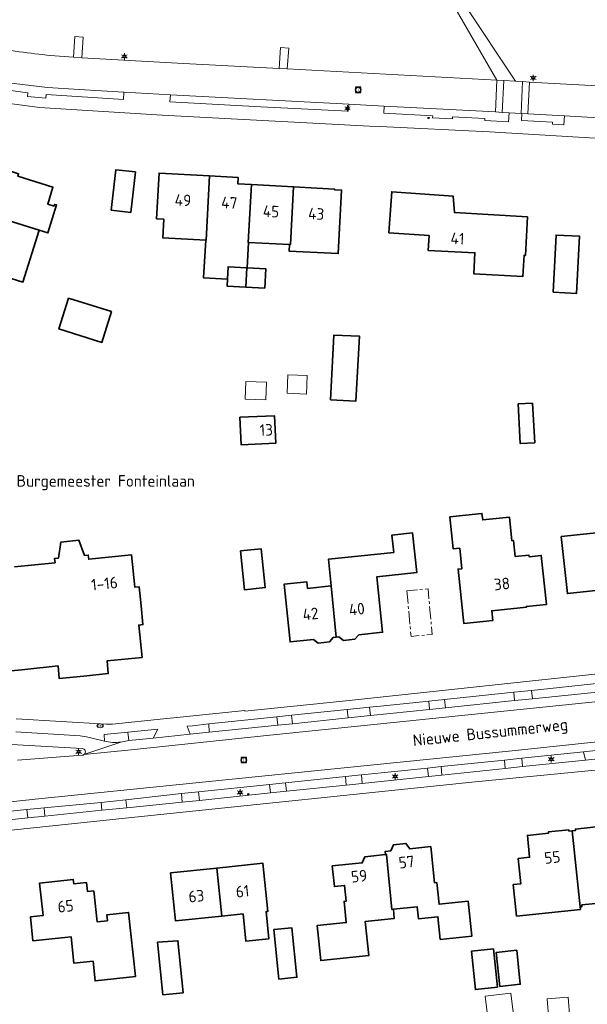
# Model space of a CAD drawing. Header units: metres. Extents: x 140853 to 145288, y 474558 to 480269.
# Tile 296 of 428: x 144095 to 144183, y 478500 to 478653. Entities that reach past the tile are written whole.
import ezdxf
from ezdxf.enums import TextEntityAlignment as Align

# ---------------------------------------------------------------- set-up
doc = ezdxf.new("R2010")
doc.units = ezdxf.units.M
doc.header["$MEASUREMENT"] = 0
doc.linetypes.add('AM-AS', pattern=[16, 10, -2, 2, -2])
for name, color, linetype, lineweight in [('B-WE-AM-AS_SPOOR_RAIL-G', 10, 'AM-AS', 18), ('B-WE-GR-BEPLANTING_CULTUUR_HEESTERS-G', 90, 'Continuous', 18), ('B-WE-GR-GRAS_KRUIDENRIJK-G', 80, 'Continuous', 18), ('B-WE-GR-GROENVOORZIENING-G', 80, 'Continuous', 18), ('B-WE-KL-ET_LS_OV_LICHTMAST-S', 190, 'Continuous', 18), ('B-WE-KL-GAS_PUT-S', 30, 'Continuous', 18), ('B-WE-KL-WATER_BRANDLEIDING_PUT-S', 150, 'Continuous', 18), ('B-WE-OG-BEBOUWING-G', 7, 'Continuous', 35), ('B-WE-OG-BEBOUWING_BIJGEBOUW-G', 7, 'Continuous', 18), ('B-WE-OG-BEBOUWING_HUISNUMMER-T18', 10, 'Continuous', 18), ('B-WE-OG-BEBOUWING_LUIFEL-G', 7, 'Continuous', 18), ('B-WE-OG-BEBOUWING_STRAATNAAM-T18', 10, 'Continuous', 18), ('B-WE-OG-TERREIN_ERF-G', 7, 'Continuous', 18), ('B-WE-RI-GWA_RIOOLPUT-S', 30, 'Continuous', 18), ('B-WE-VH-ONVERHARD-G', 252, 'Continuous', 18), ('B-WE-VH-VERHARDING_ASFALT-G', 252, 'Continuous', 18), ('B-WE-VH-VERHARDING_BETONSTRAATSTEEN-G', 252, 'Continuous', 18), ('B-WE-VH-VERHARDING_GRASBETONSTEEN-G', 70, 'Continuous', 18), ('B-WE-VH-VERHARDING_SIERBESTRATING-G', 252, 'Continuous', 18)]:
    doc.layers.add(name, color=color, linetype=linetype, lineweight=lineweight)
doc.styles.add('NLCS-ISO', font='txt')

# ---------------------------------------------------------------- blocks, each defined once
blk = doc.blocks.new('B-SIE-WEG_LICHTMAST-SO')
at = {"ltscale": 0.1}
for p, q in [((-1.1, 0.63), (-2.19, 1.27)), ((0, 1.27), (0, 2.53)), ((1.1, 0.63), (2.19, 1.27)), ((-1.1, -0.63), (-2.19, -1.27)), ((0, -1.27), (0, -2.53)), ((1.1, -0.63), (2.19, -1.27))]:
    blk.add_line(p, q, dxfattribs=at)
at = {"flags": 128}
for points in [[(-1.16, 0.5), (1.16, 0.5)], [(-1.16, -0.5), (1.16, -0.5)]]:
    blk.add_lwpolyline(points, dxfattribs=at)
at = {"ltscale": 0.1}
blk.add_circle((0, 0), 1.27, dxfattribs=at)
at = {"style": 'NLCS-ISO'}
blk.add_attdef('TYPE', text='', height=1.8, dxfattribs=at).set_placement((0, 2.53), align=Align.BOTTOM_CENTER)
blk = doc.blocks.new('SRI-PUT_INSPECTIE-SO')
at = {"lineweight": -3, "flags": 128}
blk.add_lwpolyline([(-2, -2), (2, -2), (2, 2), (-2, 2)], close=True, dxfattribs=at)
at = {"lineweight": -3, "ltscale": 1.5}
blk.add_circle((0, 0), 2, dxfattribs=at)
at = {"ltscale": 0.1, "style": 'NLCS-ISO'}
blk.add_text('I', height=2.5, dxfattribs=at).set_placement((0, -0.01), align=Align.MIDDLE_CENTER)
blk = doc.blocks.new('SIE-WEG_STRAATPOT_BRANDKRAAN-SO')
blk.add_ellipse((0, 0), major_axis=(-0.729, 0), ratio=0.685994)
at = {"style": 'NLCS-ISO'}
blk.add_text('BR', height=0.4, dxfattribs=at).set_placement((-0.3, -0.15))
blk = doc.blocks.new('SKL-GAS_PUT-SO')
at = {"color": 0, "linetype": 'ByBlock', "lineweight": 18}
blk.add_ellipse((0, 0), major_axis=(2.5, 0), ratio=0.601255, dxfattribs=at)
at = {"color": 0, "linetype": 'ByBlock', "lineweight": 18, "style": 'NLCS-ISO'}
blk.add_text('gas', height=1.8, dxfattribs=at).set_placement((0.12, 0.3), align=Align.MIDDLE_CENTER)

msp = doc.modelspace()

# ---------------------------------------------------------------- linework, layer by layer
at = {"layer": 'B-WE-AM-AS_SPOOR_RAIL-G', "ltscale": 0.2, "flags": 128}
msp.add_lwpolyline([(144154.833, 478564.177), (144155.483, 478557.086), (144158.769, 478557.388), (144158.119, 478564.478), (144154.833, 478564.177)], close=True, dxfattribs=at)
at = {"layer": 'B-WE-GR-BEPLANTING_CULTUUR_HEESTERS-G', "ltscale": 0.2, "flags": 128}
for points in [[(144098.729, 478641.283), (144110.748, 478640.527), (144110.804, 478641.654), (144103.852, 478642.074), (144098.936, 478642.407), (144092.495, 478643.172), (144085.302, 478644.619), (144084.151, 478644.902), (144083.417, 478645.043), (144079.957, 478645.882), (144079.615, 478644.777), (144089.653, 478642.513), (144092.059, 478642.076), (144093.621, 478641.857), (144095.902, 478641.591), (144095.851, 478640.982), (144098.701, 478640.742), (144098.729, 478641.283)], [(144145.816, 478639.79), (144118.057, 478641.266), (144117.96, 478640.142), (144132.137, 478639.394), (144145.717, 478638.701), (144145.816, 478639.79)], [(144170.752, 478638.471), (144169.648, 478638.523), (144168.59, 478638.593), (144151.31, 478639.497), (144151.258, 478638.4), (144158.849, 478638.005), (144158.817, 478637.698), (144161.921, 478637.532), (144161.934, 478637.813), (144166.948, 478637.561), (144166.93, 478637.25), (144170.652, 478637.056), (144170.752, 478638.471)], [(144173.66, 478638.313), (144172.699, 478638.36), (144172.654, 478637.246), (144177.448, 478636.984), (144177.461, 478636.702), (144179.23, 478636.61), (144179.339, 478638.005), (144173.66, 478638.313)]]:
    msp.add_lwpolyline(points, close=True, dxfattribs=at)
at = {"layer": 'B-WE-GR-GRAS_KRUIDENRIJK-G', "ltscale": 0.2, "flags": 128}
for points in [[(144090.265, 478648.708, 0.0296928), (144100.095, 478647.332), (144100.095, 478647.332), (144103.001, 478647.088), (144103.217, 478650.341), (144104.512, 478650.199), (144104.273, 478646.983), (144120.098, 478646.126), (144134.946, 478645.359), (144135.179, 478648.588), (144136.462, 478648.495), (144136.229, 478645.27), (144168.815, 478643.528), (144162.296, 478654.822)], [(144094.278, 478537.868), (144104.346, 478538.62), (144104.346, 478538.62, 0.1383409), (144104.612, 478538.711), (144104.612, 478538.711, 0.7309644), (144104.325, 478539.656), (144104.325, 478539.656), (144093.341, 478540.3)]]:
    msp.add_lwpolyline(points, format="xyb", dxfattribs=at)
for points in [[(144171.434, 478548.405), (144171.588, 478547.105), (144174.373, 478547.395), (144174.219, 478548.698), (144171.434, 478548.405)], [(144158.217, 478547.034), (144158.337, 478545.724), (144160.823, 478545.983), (144160.704, 478547.291), (144158.217, 478547.034)], [(144145.688, 478544.409), (144149.17, 478544.771), (144149.033, 478546.064), (144145.549, 478545.727), (144145.688, 478544.409)], [(144134.752, 478543.269), (144137.039, 478543.507), (144136.909, 478544.838), (144134.621, 478544.602), (144134.752, 478543.269)], [(144121.123, 478541.873), (144121.583, 478541.92), (144124.07, 478542.175), (144124.023, 478543.479), (144121.488, 478543.207), (144120.658, 478543.124), (144121.123, 478541.873)], [(144170.099, 478536.578), (144172.786, 478536.85), (144172.678, 478538.146), (144169.992, 478537.871), (144170.099, 478536.578)], [(144182.312, 478539.134), (144182.576, 478537.873), (144184.963, 478538.12), (144184.699, 478539.384), (144182.312, 478539.134)], [(144158.199, 478535.311), (144160.287, 478535.533), (144160.136, 478536.838), (144158.047, 478536.619), (144158.199, 478535.311)], [(144145.392, 478533.984), (144147.879, 478534.241), (144147.793, 478535.557), (144145.307, 478535.3), (144145.392, 478533.984)], [(144133.451, 478534.076), (144133.647, 478532.757), (144136.134, 478533.017), (144135.938, 478534.333), (144133.451, 478534.076)], [(144122.58, 478531.604), (144122.451, 478532.951), (144119.765, 478532.676), (144119.894, 478531.33), (144122.58, 478531.604)], [(144095.869, 478528.861), (144098.554, 478529.142), (144098.422, 478530.438), (144095.735, 478530.178), (144095.869, 478528.861)], [(144111.281, 478530.451), (144111.139, 478531.702), (144107.281, 478531.294), (144107.4, 478530.067), (144111.281, 478530.451)]]:
    msp.add_lwpolyline(points, close=True, dxfattribs=at)
msp.add_lwpolyline([(144110.339, 478540.67), (144111.607, 478540.902), (144111.445, 478542.202), (144107.763, 478541.833), (144107.837, 478540.818), (144107.837, 478540.818, 0.1055246), (144110.339, 478540.67)], format="xyb", close=True, dxfattribs=at)
at = {"layer": 'B-WE-GR-GROENVOORZIENING-G', "ltscale": 0.2, "flags": 128}
msp.add_lwpolyline([(144173.904, 478643.244), (144193.999, 478642.119), (144207.792, 478641.864), (144207.875, 478647.42), (144208.108, 478648.852), (144208.106, 478648.852), (144205.111, 478648.852), (144202.072, 478656.412), (144191.501, 478682.707), (144190.925, 478684.91), (144173.629, 478678.362), (144175.081, 478674.486), (144163.736, 478670.235), (144162.284, 478674.111), (144162.284, 478674.111, 0.4648492), (144159.225, 478668.166), (144159.225, 478668.166), (144163.792, 478655.304), (144171.733, 478643.383), (144172.832, 478643.32), (144173.904, 478643.244)], format="xyb", close=True, dxfattribs=at)
msp.add_lwpolyline([(144116.124, 478542.67), (144111.445, 478542.202), (144111.607, 478540.902), (144115.364, 478541.284), (144116.124, 478542.67)], close=True, dxfattribs=at)
at = {"layer": 'B-WE-OG-BEBOUWING-G', "ltscale": 0.2, "flags": 128}
for points in [[(144086.159, 478623.795), (144097.653, 478620.216), (144099.008, 478619.795), (144100.358, 478624.14), (144100.062, 478624.232), (144099.976, 478623.955), (144098.983, 478624.263), (144099.805, 478626.909), (144094.333, 478628.609), (144094.451, 478628.992), (144091.07, 478630.042), (144090.94, 478629.621), (144088.638, 478630.336), (144087.818, 478627.727), (144087.398, 478627.857), (144087.185, 478627.166), (144086.563, 478626.744), (144086.03, 478625.019), (144086.327, 478624.302), (144086.159, 478623.795)], [(144112.627, 478629.263), (144109.599, 478629.621), (144108.858, 478623.344), (144111.887, 478622.987), (144112.627, 478629.263)], [(144124.162, 478628.659), (144116.303, 478629.08), (144115.923, 478621.991), (144117.021, 478621.932), (144116.865, 478619.036), (144123.546, 478618.677), (144123.626, 478618.673), (144124.162, 478628.659)], [(144130.015, 478614.384), (144130.226, 478618.319), (144130.166, 478618.322), (144130.649, 478627.309), (144128.522, 478627.423), (144128.575, 478628.422), (144124.162, 478628.659), (144123.626, 478618.673), (144123.546, 478618.677), (144123.231, 478612.806), (144126.925, 478612.607), (144127.029, 478614.544), (144129.955, 478614.387), (144130.015, 478614.384)], [(144130.226, 478618.319), (144136.58, 478617.978), (144136.72, 478617.97), (144137.202, 478626.957), (144130.649, 478627.309), (144130.166, 478618.322), (144130.226, 478618.319)], [(144137.202, 478626.957), (144136.72, 478617.97), (144136.58, 478617.978), (144136.526, 478616.979), (144144.155, 478616.569), (144144.686, 478626.455), (144143.588, 478626.514), (144143.593, 478626.614), (144137.202, 478626.957)], [(144173.576, 478622.317), (144162.233, 478622.953), (144162.026, 478625.509), (144152.475, 478626.18), (144152.029, 478619.826), (144158.293, 478619.386), (144158.131, 478617.071), (144165.409, 478616.7), (144165.242, 478613.434), (144172.882, 478613.045), (144173.042, 478616.311), (144173.269, 478616.299), (144173.576, 478622.317)], [(144086.159, 478623.795), (144085.992, 478623.294), (144085.374, 478622.912), (144084.844, 478621.216), (144085.121, 478620.514), (144084.889, 478619.846), (144085.309, 478619.714), (144084.46, 478617.014), (144086.798, 478616.281), (144086.295, 478614.678), (144089.711, 478613.607), (144089.777, 478613.816), (144095.12, 478612.141), (144097.653, 478620.216), (144086.159, 478623.795)], [(144177.583, 478610.569), (144181.209, 478610.391), (144181.647, 478619.29), (144178.021, 478619.468), (144177.583, 478610.569)], [(144127.029, 478614.544), (144126.925, 478612.607), (144126.867, 478611.529), (144129.793, 478611.372), (144129.955, 478614.387), (144127.029, 478614.544)], [(144130.015, 478614.384), (144129.955, 478614.387), (144129.793, 478611.372), (144132.719, 478611.215), (144132.881, 478614.23), (144130.015, 478614.384)], [(144102.214, 478609.647), (144100.721, 478604.876), (144107.401, 478602.785), (144108.894, 478607.557), (144102.214, 478609.647)], [(144142.936, 478593.859), (144146.883, 478593.641), (144147.442, 478603.757), (144143.492, 478603.917), (144142.936, 478593.859)], [(144174.377, 478593.348), (144172.14, 478593.215), (144172.46, 478587.064), (144174.698, 478587.181), (144174.377, 478593.348)], [(144134.448, 478587.095), (144134.267, 478591.364), (144128.882, 478591.136), (144129.063, 478586.867), (144134.448, 478587.095)], [(144176.515, 478562.054), (144175.729, 478569.664), (144173.839, 478569.469), (144173.813, 478569.718), (144171.684, 478569.498), (144171.43, 478571.964), (144171.161, 478571.937), (144170.781, 478575.617), (144166.613, 478575.187), (144166.509, 478576.191), (144161.518, 478575.656), (144162.033, 478570.672), (144163.037, 478570.776), (144163.365, 478567.603), (144162.798, 478567.544), (144163.671, 478559.089), (144168.187, 478559.556), (144168.032, 478561.058), (144173.423, 478561.614), (144173.411, 478561.734), (144176.515, 478562.054)], [(144143.851, 478556.974), (144144.251, 478557.015), (144144.961, 478556.459), (144146.752, 478556.643), (144147.384, 478557.338), (144151.055, 478557.716), (144150.165, 478566.36), (144156.352, 478566.998), (144155.718, 478573.155), (144152.505, 478572.824), (144152.781, 478570.138), (144142.665, 478569.096), (144143.033, 478564.928), (144143.851, 478556.974)], [(144194.294, 478562.298), (144193.118, 478573.326), (144185.857, 478572.542), (144185.771, 478573.337), (144178.831, 478572.588), (144179.788, 478563.729), (144186.638, 478564.469), (144186.958, 478561.506), (144194.294, 478562.298)], [(144128.943, 478570.368), (144129.563, 478564.34), (144132.786, 478564.671), (144132.166, 478570.699), (144128.943, 478570.368)], [(144143.033, 478564.928), (144139.384, 478564.546), (144139.28, 478565.551), (144135.749, 478565.188), (144136.671, 478556.235), (144140.331, 478556.612), (144141.052, 478556.056), (144142.793, 478556.235), (144143.385, 478556.926), (144143.851, 478556.974), (144143.033, 478564.928)], [(144180.53, 478526.873), (144181.778, 478515.039), (144182.036, 478515.066), (144182.007, 478515.344), (144185.826, 478515.746), (144185.865, 478515.378), (144190.489, 478515.864), (144189.598, 478524.347), (144187.858, 478524.164), (144187.496, 478527.605), (144184.234, 478527.262), (144184.212, 478527.471), (144181.03, 478527.137), (144181.051, 478526.928), (144180.53, 478526.873)], [(144180.53, 478526.873), (144180.027, 478526.82), (144180.005, 478527.029), (144176.823, 478526.695), (144176.845, 478526.486), (144173.563, 478526.141), (144173.917, 478522.77), (144172.157, 478522.585), (144172.571, 478518.646), (144171.367, 478518.52), (144171.883, 478513.617), (144181.818, 478514.661), (144181.778, 478515.039), (144180.53, 478526.873)], [(144152.73, 478514.666), (144156.43, 478515.054), (144156.624, 478513.204), (144159.647, 478513.521), (144160.016, 478510), (144164.949, 478510.517), (144164.382, 478515.927), (144159.827, 478515.45), (144159.466, 478518.819), (144159.137, 478518.785), (144158.548, 478524.414), (144155.296, 478524.074), (144154.684, 478524.915), (144152.744, 478524.711), (144152.321, 478523.762), (144151.466, 478523.673), (144151.518, 478523.175), (144151.644, 478523.188), (144152.512, 478514.643), (144152.73, 478514.666)], [(144151.518, 478523.175), (144148.315, 478522.84), (144147.891, 478521.891), (144143.217, 478521.401), (144143.551, 478518.209), (144145.142, 478518.375), (144145.398, 478515.939), (144145.07, 478515.904), (144145.415, 478512.612), (144140.859, 478512.135), (144141.43, 478506.695), (144148.909, 478507.479), (144148.353, 478512.78), (144152.878, 478513.254), (144152.73, 478514.666), (144152.512, 478514.643), (144151.644, 478523.188), (144151.518, 478523.175)], [(144125.27, 478521.072), (144118.089, 478520.322), (144118.867, 478512.863), (144126.049, 478513.612), (144125.27, 478521.072)], [(144126.049, 478513.612), (144129.37, 478513.959), (144129.814, 478509.712), (144133.374, 478510.084), (144132.932, 478514.321), (144133.23, 478514.352), (144132.451, 478521.822), (144125.27, 478521.072), (144126.049, 478513.612)], [(144106.149, 478517.542), (144105.164, 478517.437), (144105.012, 478518.859), (144103.033, 478518.647), (144102.962, 478519.313), (144097.722, 478518.751), (144098.262, 478513.71), (144096.284, 478513.497), (144096.692, 478509.78), (144102.608, 478510.414), (144103.051, 478506.278), (144106.034, 478506.597), (144106.361, 478503.545), (144112.625, 478504.216), (144111.558, 478514.179), (144108.177, 478513.817), (144108.275, 478512.902), (144106.665, 478512.73), (144106.149, 478517.542)], [(144134.12, 478511.509), (144134.923, 478503.811), (144137.738, 478504.105), (144136.935, 478511.803), (144134.12, 478511.509)], [(144116.875, 478501.366), (144120.025, 478501.675), (144119.229, 478509.788), (144116.072, 478509.548), (144116.875, 478501.366)], [(144168.904, 478502.564), (144168.275, 478508.505), (144164.854, 478508.143), (144165.483, 478502.202), (144168.904, 478502.564)], [(144171.926, 478508.307), (144168.723, 478507.978), (144169.302, 478502.667), (144172.469, 478503.023), (144171.926, 478508.307)]]:
    msp.add_lwpolyline(points, close=True, dxfattribs=at)
msp.add_lwpolyline([(144090.092, 478551.41), (144095.434, 478551.957), (144100.587, 478552.484), (144100.789, 478550.515), (144104.599, 478550.905), (144108.409, 478551.295), (144108.207, 478553.265), (144113.65, 478553.822), (144113.136, 478558.846), (144113.792, 478558.913), (144113.491, 478561.853), (144113.491, 478561.853), (144113.19, 478564.792), (144112.534, 478564.725), (144112.019, 478569.749), (144105.354, 478569.066), (144105.287, 478569.723), (144104.69, 478569.662), (144103.825, 478572.015), (144101.02, 478571.728), (144100.66, 478569.258), (144100.063, 478569.196), (144100.131, 478568.539), (144093.804, 478567.886)], dxfattribs=at)
at = {"layer": 'B-WE-OG-BEBOUWING_BIJGEBOUW-G', "ltscale": 0.2, "flags": 128}
for points in [[(144136.192, 478594.875), (144139.231, 478594.748), (144139.351, 478597.608), (144136.31, 478597.722), (144136.192, 478594.875)], [(144129.772, 478596.691), (144129.689, 478593.948), (144132.924, 478593.85), (144133.01, 478596.593), (144129.772, 478596.691)], [(144171.338, 478498.675), (144170.988, 478501.654), (144167.015, 478501.187), (144167.366, 478498.208), (144171.338, 478498.675)]]:
    msp.add_lwpolyline(points, close=True, dxfattribs=at)
at = {"layer": 'B-WE-OG-BEBOUWING_LUIFEL-G', "ltscale": 0.2, "flags": 128}
msp.add_lwpolyline([(144176.913, 478497.452), (144180.169, 478497.718), (144179.899, 478501.017), (144176.643, 478500.751), (144176.913, 478497.452)], close=True, dxfattribs=at)
at = {"layer": 'B-WE-OG-TERREIN_ERF-G', "ltscale": 0.2, "flags": 128}
for points in [[(144094.069, 478544.287), (144108.077, 478543.451), (144109.056, 478543.437), (144117.003, 478544.261), (144120.107, 478544.583), (144129.65, 478545.571), (144129.658, 478545.489), (144144.847, 478547.039), (144179.677, 478550.729), (144252.097, 478558.507), (144254.268, 478561.115), (144246.491, 478629.233), (144244.269, 478631.163), (144244.101, 478631.309), (144227.423, 478632.134), (144185.451, 478634.433), (144184.13, 478634.512), (144167.656, 478635.492), (144150.631, 478636.324), (144149.009, 478636.409), (144116.761, 478638.105), (144097.692, 478639.289), (144093.448, 478639.835)], [(144094.333, 478628.609), (144099.805, 478626.909), (144098.983, 478624.263), (144099.976, 478623.955), (144100.062, 478624.232), (144100.358, 478624.14), (144099.008, 478619.795), (144097.653, 478620.216), (144097.653, 478620.216), (144095.12, 478612.141), (144089.777, 478613.816)], [(144093.804, 478567.886), (144100.131, 478568.539), (144100.063, 478569.196), (144100.66, 478569.258), (144101.02, 478571.728), (144103.825, 478572.015), (144104.69, 478569.662), (144105.287, 478569.723), (144105.354, 478569.066), (144105.354, 478569.066), (144112.019, 478569.749), (144112.534, 478564.725), (144113.19, 478564.792), (144113.491, 478561.853), (144113.792, 478558.913), (144113.136, 478558.846), (144113.65, 478553.822), (144108.207, 478553.265), (144108.409, 478551.295), (144104.599, 478550.905), (144100.789, 478550.515), (144100.587, 478552.484), (144095.434, 478551.957), (144090.092, 478551.41)], [(144251.088, 478498.387), (144251.348, 478500), (144252.729, 478508.56), (144253.243, 478514.199), (144254.25, 478524.875), (144254.635, 478528.48), (144254.563, 478530.224), (144254.39, 478535.914), (144254.281, 478541.436), (144252.362, 478543.451), (144222.009, 478540.215), (144193.691, 478537.24), (144165.463, 478534.457), (144112.51, 478528.977), (144087.355, 478526.355)], [(144185.826, 478515.746), (144182.007, 478515.344), (144182.036, 478515.066), (144181.778, 478515.039), (144181.778, 478515.039), (144181.818, 478514.661), (144171.883, 478513.617), (144171.367, 478518.52), (144172.571, 478518.646), (144172.157, 478522.585), (144173.917, 478522.77), (144173.563, 478526.141), (144176.845, 478526.486), (144176.823, 478526.695), (144180.005, 478527.029), (144180.027, 478526.82), (144180.53, 478526.873), (144181.051, 478526.928), (144181.03, 478527.137), (144184.212, 478527.471)]]:
    msp.add_lwpolyline(points, dxfattribs=at)
for points in [[(144112.627, 478629.263), (144111.887, 478622.987), (144108.858, 478623.344), (144109.599, 478629.621), (144112.627, 478629.263)], [(144136.58, 478617.978), (144130.226, 478618.319), (144130.015, 478614.384), (144132.881, 478614.23), (144132.719, 478611.215), (144129.793, 478611.372), (144126.867, 478611.529), (144126.925, 478612.607), (144123.231, 478612.806), (144123.546, 478618.677), (144116.865, 478619.036), (144117.021, 478621.932), (144115.923, 478621.991), (144116.303, 478629.08), (144124.162, 478628.659), (144128.575, 478628.422), (144128.522, 478627.423), (144130.649, 478627.309), (144137.202, 478626.957), (144143.593, 478626.614), (144143.588, 478626.514), (144144.686, 478626.455), (144144.155, 478616.569), (144136.526, 478616.979), (144136.58, 478617.978)], [(144152.475, 478626.18), (144162.026, 478625.509), (144162.233, 478622.953), (144173.576, 478622.317), (144173.269, 478616.299), (144173.042, 478616.311), (144172.882, 478613.045), (144165.242, 478613.434), (144165.409, 478616.7), (144158.131, 478617.071), (144158.293, 478619.386), (144152.029, 478619.826), (144152.475, 478626.18)], [(144177.583, 478610.569), (144178.021, 478619.468), (144181.647, 478619.29), (144181.209, 478610.391), (144177.583, 478610.569)], [(144102.214, 478609.647), (144108.894, 478607.557), (144107.401, 478602.785), (144100.721, 478604.876), (144102.214, 478609.647)], [(144142.936, 478593.859), (144143.492, 478603.917), (144147.442, 478603.757), (144146.883, 478593.641), (144142.936, 478593.859)], [(144174.377, 478593.348), (144174.698, 478587.181), (144172.46, 478587.064), (144172.14, 478593.215), (144174.377, 478593.348)], [(144134.448, 478587.095), (144129.063, 478586.867), (144128.882, 478591.136), (144134.267, 478591.364), (144134.448, 478587.095)], [(144201.394, 478562.974), (144201.026, 478562.935), (144201.176, 478561.553), (144198.054, 478561.216), (144197.895, 478562.687), (144194.294, 478562.298), (144186.958, 478561.506), (144186.638, 478564.469), (144179.788, 478563.729), (144178.831, 478572.588), (144185.771, 478573.337), (144185.857, 478572.542), (144193.118, 478573.326), (144200.764, 478574.151), (144202.453, 478583.431), (144205.198, 478583.727), (144206.537, 478571.335), (144200.561, 478570.689), (144201.394, 478562.974)], [(144176.515, 478562.054), (144173.411, 478561.734), (144173.423, 478561.614), (144168.032, 478561.058), (144168.187, 478559.556), (144163.671, 478559.089), (144162.798, 478567.544), (144163.365, 478567.603), (144163.037, 478570.776), (144162.033, 478570.672), (144161.518, 478575.656), (144166.509, 478576.191), (144166.613, 478575.187), (144170.781, 478575.617), (144171.161, 478571.937), (144171.43, 478571.964), (144171.684, 478569.498), (144173.813, 478569.718), (144173.839, 478569.469), (144175.729, 478569.664), (144176.515, 478562.054)], [(144143.851, 478556.974), (144143.385, 478556.926), (144142.793, 478556.235), (144141.052, 478556.056), (144140.331, 478556.612), (144136.671, 478556.235), (144135.749, 478565.188), (144139.28, 478565.551), (144139.384, 478564.546), (144143.033, 478564.928), (144142.665, 478569.096), (144152.781, 478570.138), (144152.505, 478572.824), (144155.718, 478573.155), (144156.352, 478566.998), (144150.165, 478566.36), (144151.055, 478557.716), (144147.384, 478557.338), (144146.752, 478556.643), (144144.961, 478556.459), (144144.251, 478557.015), (144143.851, 478556.974)], [(144128.943, 478570.368), (144132.166, 478570.699), (144132.786, 478564.671), (144129.563, 478564.34), (144128.943, 478570.368)], [(144151.518, 478523.175), (144151.466, 478523.673), (144152.321, 478523.762), (144152.744, 478524.711), (144154.684, 478524.915), (144155.296, 478524.074), (144158.548, 478524.414), (144159.137, 478518.785), (144159.466, 478518.819), (144159.827, 478515.45), (144164.382, 478515.927), (144164.949, 478510.517), (144160.016, 478510), (144159.647, 478513.521), (144156.624, 478513.204), (144156.43, 478515.054), (144152.73, 478514.666), (144152.878, 478513.254), (144148.353, 478512.78), (144148.909, 478507.479), (144141.43, 478506.695), (144140.859, 478512.135), (144145.415, 478512.612), (144145.07, 478515.904), (144145.398, 478515.939), (144145.142, 478518.375), (144143.551, 478518.209), (144143.217, 478521.401), (144147.891, 478521.891), (144148.315, 478522.84), (144151.518, 478523.175)], [(144126.049, 478513.612), (144118.867, 478512.863), (144118.089, 478520.322), (144125.27, 478521.072), (144132.451, 478521.822), (144133.23, 478514.352), (144132.932, 478514.321), (144133.374, 478510.084), (144129.814, 478509.712), (144129.37, 478513.959), (144126.049, 478513.612)], [(144106.149, 478517.542), (144106.665, 478512.73), (144108.275, 478512.902), (144108.177, 478513.817), (144111.558, 478514.179), (144112.625, 478504.216), (144106.361, 478503.545), (144106.034, 478506.597), (144103.051, 478506.278), (144102.608, 478510.414), (144096.692, 478509.78), (144096.284, 478513.497), (144098.262, 478513.71), (144097.722, 478518.751), (144102.962, 478519.313), (144103.033, 478518.647), (144105.012, 478518.859), (144105.164, 478517.437), (144106.149, 478517.542)], [(144134.12, 478511.509), (144136.935, 478511.803), (144137.738, 478504.105), (144134.923, 478503.811), (144134.12, 478511.509)], [(144116.875, 478501.366), (144116.072, 478509.548), (144119.229, 478509.788), (144120.025, 478501.675), (144116.875, 478501.366)], [(144168.275, 478508.505), (144168.904, 478502.564), (144165.483, 478502.202), (144164.854, 478508.143), (144168.275, 478508.505)], [(144168.723, 478507.978), (144171.926, 478508.307), (144172.469, 478503.023), (144169.302, 478502.667), (144168.723, 478507.978)]]:
    msp.add_lwpolyline(points, close=True, dxfattribs=at)
at = {"layer": 'B-WE-VH-ONVERHARD-G', "ltscale": 0.2, "flags": 128}
msp.add_lwpolyline([(144162.296, 478654.822), (144168.815, 478643.528), (144169.891, 478643.489), (144171.733, 478643.383), (144163.792, 478655.304)], dxfattribs=at)
at = {"layer": 'B-WE-VH-VERHARDING_ASFALT-G', "ltscale": 0.2, "flags": 128}
for points in [[(144278.204, 478557.465), (144272.811, 478558.531), (144264.64, 478558.362), (144259.729, 478557.77), (144256.036, 478556.273), (144256.036, 478556.273, -0.6907145), (144256.286, 478555.74), (144256.286, 478555.74, -0.1055429), (144253.574, 478554.114), (144253.574, 478554.114, -0.8238279), (144253.322, 478554.692), (144253.322, 478554.692), (144250.737, 478553.735), (144132.536, 478541.614), (144111.961, 478539.439), (144104.612, 478538.711), (144104.612, 478538.711, -0.1383409), (144104.346, 478538.62), (144104.346, 478538.62), (144094.278, 478537.868)], [(144073.169, 478529.181), (144097.035, 478531.784), (144118.967, 478534.036), (144171.179, 478539.313), (144251.528, 478547.769), (144260.183, 478548.925), (144267.168, 478550.016), (144267.168, 478550.016, -0.5736901), (144267.315, 478550.541), (144267.315, 478550.541, -0.0931493), (144269.625, 478551.004), (144269.625, 478551.004), (144273.588, 478550.961), (144273.588, 478550.961, -0.1274575), (144275.651, 478550.418)], [(144275.42, 478549.866), (144271.429, 478549.987), (144271.429, 478549.987, 0.0097572), (144267.433, 478549.922), (144267.433, 478549.922, -0.2327847), (144267.168, 478550.016), (144267.168, 478550.016), (144260.183, 478548.925), (144251.528, 478547.769), (144171.179, 478539.313), (144118.967, 478534.036), (144097.035, 478531.784), (144073.169, 478529.181)], [(144093.341, 478540.3), (144104.325, 478539.656), (144104.325, 478539.656, -0.7309644), (144104.612, 478538.711), (144104.612, 478538.711), (144110.339, 478540.67), (144110.339, 478540.67, -0.1055246), (144107.837, 478540.818), (144107.837, 478540.818), (144107.175, 478540.935), (144105.027, 478541.461), (144104.033, 478541.625), (144094.051, 478542.257)]]:
    msp.add_lwpolyline(points, format="xyb", dxfattribs=at)
for points in [[(144184.922, 478548.493), (144174.373, 478547.395), (144171.588, 478547.105), (144160.823, 478545.983), (144158.337, 478545.724), (144149.17, 478544.771), (144145.688, 478544.409), (144137.039, 478543.507), (144134.752, 478543.269), (144124.07, 478542.175), (144121.583, 478541.92), (144121.123, 478541.873), (144115.364, 478541.284), (144111.607, 478540.902), (144110.339, 478540.67), (144110.339, 478540.67), (144104.612, 478538.711), (144111.961, 478539.439), (144132.536, 478541.614), (144250.737, 478553.735)], [(144085.552, 478529.122), (144095.735, 478530.178), (144098.422, 478530.438), (144107.281, 478531.294), (144111.139, 478531.702), (144119.765, 478532.676), (144122.451, 478532.951), (144133.451, 478534.076), (144135.938, 478534.333), (144145.307, 478535.3), (144147.793, 478535.557), (144158.047, 478536.619), (144160.136, 478536.838), (144169.992, 478537.871), (144172.678, 478538.146), (144182.312, 478539.134), (144184.699, 478539.384)]]:
    msp.add_lwpolyline(points, dxfattribs=at)
at = {"layer": 'B-WE-VH-VERHARDING_BETONSTRAATSTEEN-G', "ltscale": 0.2, "flags": 128}
msp.add_lwpolyline([(144136.229, 478645.27), (144134.946, 478645.359), (144120.098, 478646.126), (144104.273, 478646.983), (144103.001, 478647.088), (144100.095, 478647.332), (144100.095, 478647.332, -0.0296928), (144090.265, 478648.708), (144090.265, 478648.708), (144085.324, 478649.756), (144084.151, 478644.902), (144085.302, 478644.619), (144092.495, 478643.172), (144098.936, 478642.407), (144103.852, 478642.074), (144110.804, 478641.654), (144118.057, 478641.266), (144145.816, 478639.79), (144151.31, 478639.497), (144168.59, 478638.593), (144168.815, 478643.528), (144136.229, 478645.27)], format="xyb", close=True, dxfattribs=at)
for points in [[(144104.273, 478646.983), (144104.512, 478650.199), (144103.217, 478650.341), (144103.001, 478647.088), (144104.273, 478646.983)], [(144134.946, 478645.359), (144136.229, 478645.27), (144136.462, 478648.495), (144135.179, 478648.588), (144134.946, 478645.359)], [(144169.648, 478638.523), (144169.891, 478643.489), (144168.815, 478643.528), (144168.59, 478638.593), (144169.648, 478638.523)], [(144172.832, 478643.32), (144171.733, 478643.383), (144169.891, 478643.489), (144169.648, 478638.523), (144170.752, 478638.471), (144172.592, 478638.36), (144172.832, 478643.32)], [(144172.699, 478638.36), (144173.66, 478638.313), (144173.904, 478643.244), (144172.832, 478643.32), (144172.592, 478638.36), (144172.699, 478638.36)]]:
    msp.add_lwpolyline(points, close=True, dxfattribs=at)
for points in [[(144193.999, 478642.119), (144173.904, 478643.244), (144173.66, 478638.313), (144179.339, 478638.005), (144187.321, 478637.55)], [(144187.321, 478637.55), (144179.339, 478638.005), (144179.23, 478636.61), (144177.461, 478636.702), (144177.448, 478636.984), (144172.654, 478637.246), (144172.699, 478638.36), (144172.592, 478638.36), (144170.752, 478638.471), (144170.652, 478637.056), (144166.93, 478637.25), (144166.948, 478637.561), (144161.934, 478637.813), (144161.921, 478637.532), (144158.817, 478637.698), (144158.849, 478638.005), (144151.258, 478638.4), (144151.31, 478639.497), (144145.816, 478639.79), (144145.717, 478638.701), (144132.137, 478639.394), (144117.96, 478640.142), (144118.057, 478641.266), (144110.804, 478641.654), (144110.748, 478640.527), (144098.729, 478641.283), (144098.701, 478640.742), (144095.851, 478640.982), (144095.902, 478641.591), (144093.621, 478641.857)], [(144093.448, 478639.835), (144097.692, 478639.289), (144116.761, 478638.105), (144149.009, 478636.409), (144150.631, 478636.324), (144167.656, 478635.492), (144184.13, 478634.512)]]:
    msp.add_lwpolyline(points, dxfattribs=at)
at = {"layer": 'B-WE-VH-VERHARDING_GRASBETONSTEEN-G', "ltscale": 0.2, "flags": 128}
for points in [[(144174.373, 478547.395), (144184.922, 478548.493), (144184.805, 478549.809), (144174.219, 478548.698), (144174.373, 478547.395)], [(144171.588, 478547.105), (144171.434, 478548.405), (144160.704, 478547.291), (144160.823, 478545.983), (144171.588, 478547.105)], [(144137.039, 478543.507), (144145.688, 478544.409), (144145.549, 478545.727), (144136.909, 478544.838), (144137.039, 478543.507)], [(144158.337, 478545.724), (144158.217, 478547.034), (144150.735, 478546.228), (144149.033, 478546.064), (144149.17, 478544.771), (144158.337, 478545.724)], [(144124.023, 478543.479), (144124.07, 478542.175), (144134.752, 478543.269), (144134.621, 478544.602), (144124.023, 478543.479)], [(144182.576, 478537.873), (144182.312, 478539.134), (144172.678, 478538.146), (144172.786, 478536.85), (144182.576, 478537.873)], [(144147.879, 478534.241), (144158.199, 478535.311), (144158.047, 478536.619), (144147.793, 478535.557), (144147.879, 478534.241)], [(144160.287, 478535.533), (144170.099, 478536.578), (144169.992, 478537.871), (144160.136, 478536.838), (144160.287, 478535.533)], [(144135.938, 478534.333), (144136.134, 478533.017), (144145.392, 478533.984), (144145.307, 478535.3), (144135.938, 478534.333)], [(144122.451, 478532.951), (144122.58, 478531.604), (144133.647, 478532.757), (144133.451, 478534.076), (144122.451, 478532.951)], [(144111.281, 478530.451), (144119.894, 478531.33), (144119.765, 478532.676), (144111.139, 478531.702), (144111.281, 478530.451)], [(144098.422, 478530.438), (144098.554, 478529.142), (144107.4, 478530.067), (144107.281, 478531.294), (144098.422, 478530.438)], [(144095.869, 478528.861), (144095.735, 478530.178), (144085.552, 478529.122), (144085.701, 478527.796), (144088.573, 478528.086), (144095.869, 478528.861)]]:
    msp.add_lwpolyline(points, close=True, dxfattribs=at)
at = {"layer": 'B-WE-VH-VERHARDING_SIERBESTRATING-G', "ltscale": 0.2, "flags": 128}
for points in [[(144252.097, 478558.507), (144179.677, 478550.729), (144144.847, 478547.039), (144129.658, 478545.489), (144129.65, 478545.571), (144120.107, 478544.583), (144117.003, 478544.261), (144109.056, 478543.437), (144108.077, 478543.451), (144094.069, 478544.287)], [(144094.051, 478542.257), (144104.033, 478541.625), (144105.027, 478541.461), (144107.175, 478540.935), (144107.837, 478540.818), (144107.763, 478541.833), (144111.445, 478542.202), (144111.445, 478542.202), (144116.124, 478542.67), (144115.364, 478541.284), (144121.123, 478541.873), (144120.658, 478543.124), (144121.488, 478543.207), (144124.023, 478543.479), (144134.621, 478544.602), (144136.909, 478544.838), (144145.549, 478545.727), (144149.033, 478546.064), (144150.735, 478546.228), (144158.217, 478547.034), (144160.704, 478547.291), (144171.434, 478548.405), (144174.219, 478548.698), (144184.805, 478549.809)], [(144184.963, 478538.12), (144182.576, 478537.873), (144172.786, 478536.85), (144170.099, 478536.578), (144160.287, 478535.533), (144158.199, 478535.311), (144147.879, 478534.241), (144145.392, 478533.984), (144136.134, 478533.017), (144133.647, 478532.757), (144122.58, 478531.604), (144119.894, 478531.33), (144119.894, 478531.33), (144111.281, 478530.451), (144107.4, 478530.067), (144098.554, 478529.142), (144095.869, 478528.861), (144088.573, 478528.086)], [(144087.355, 478526.355), (144112.51, 478528.977), (144165.463, 478534.457), (144193.691, 478537.24)]]:
    msp.add_lwpolyline(points, dxfattribs=at)

# ---------------------------------------------------------------- block references
at = {"layer": 'B-WE-KL-ET_LS_OV_LICHTMAST-S', "xscale": 0.2, "yscale": 0.2, "zscale": 0.2}
for p in [(144110.904, 478647.225), (144174.48, 478643.876), (144145.599, 478639.154), (144103.794, 478539.154), (144177.275, 478538), (144153.008, 478535.312), (144128.898, 478532.826)]:
    msp.add_blockref('B-SIE-WEG_LICHTMAST-SO', p, dxfattribs=at)
at = {"layer": 'B-WE-KL-GAS_PUT-S', "xscale": 0.2, "yscale": 0.2, "zscale": 0.2}
msp.add_blockref('SKL-GAS_PUT-SO', (144107.126, 478543.176), dxfattribs=at)
at = {"layer": 'B-WE-KL-WATER_BRANDLEIDING_PUT-S', "xscale": 0.2, "yscale": 0.2, "zscale": 0.2}
for p in [(144158.216, 478637.655), (144130.173, 478532.553)]:
    msp.add_blockref('SIE-WEG_STRAATPOT_BRANDKRAAN-SO', p, dxfattribs=at)
at = {"layer": 'B-WE-RI-GWA_RIOOLPUT-S', "xscale": 0.2, "yscale": 0.2, "zscale": 0.2}
for p in [(144147.256, 478642.032), (144129.479, 478537.872)]:
    msp.add_blockref('SRI-PUT_INSPECTIE-SO', p, dxfattribs=at)

# ---------------------------------------------------------------- texts
at = {"layer": 'B-WE-OG-BEBOUWING_HUISNUMMER-T18', "style": 'NLCS-ISO'}
for s, rotation, p in [('49', 357, (144120.018, 478624.875)), ('47', 356.9, (144127.217, 478624.489)), ('45', 356.9, (144133.711, 478623.139)), ('43', 356.9, (144140.733, 478622.762)), ('41', 356.8, (144162.708, 478618.92)), ('13', 2.4, (144132.969, 478589.171)), ('1-16', 5.9, (144107.806, 478565.296)), ('38', 5.9, (144169.611, 478565.242)), ('42', 5.9, (144139.851, 478560.584)), ('40', 5.9, (144147.043, 478561.324)), ('57', 6, (144154.778, 478522.008)), ('55', 6, (144177.442, 478522.738)), ('59', 6, (144147.404, 478519.823)), ('61', 6, (144129.276, 478517.469)), ('63', 6, (144122.095, 478516.719)), ('65', 6.1, (144101.758, 478515.161))]:
    msp.add_text(s, height=1.8, rotation=rotation, dxfattribs=at).set_placement(p, align=Align.MIDDLE_CENTER)
at = {"layer": 'B-WE-OG-BEBOUWING_STRAATNAAM-T18', "style": 'NLCS-ISO'}
msp.add_text('Burgemeester Fonteinlaan', height=1.8, dxfattribs=at).set_placement((144108.009, 478581.25), align=Align.MIDDLE_CENTER)
msp.add_text('Nieuwe Bussummerweg', height=1.8, rotation=6, dxfattribs=at).set_placement((144167.804, 478542.181), align=Align.MIDDLE_CENTER)

doc.saveas('drawing.dxf')
